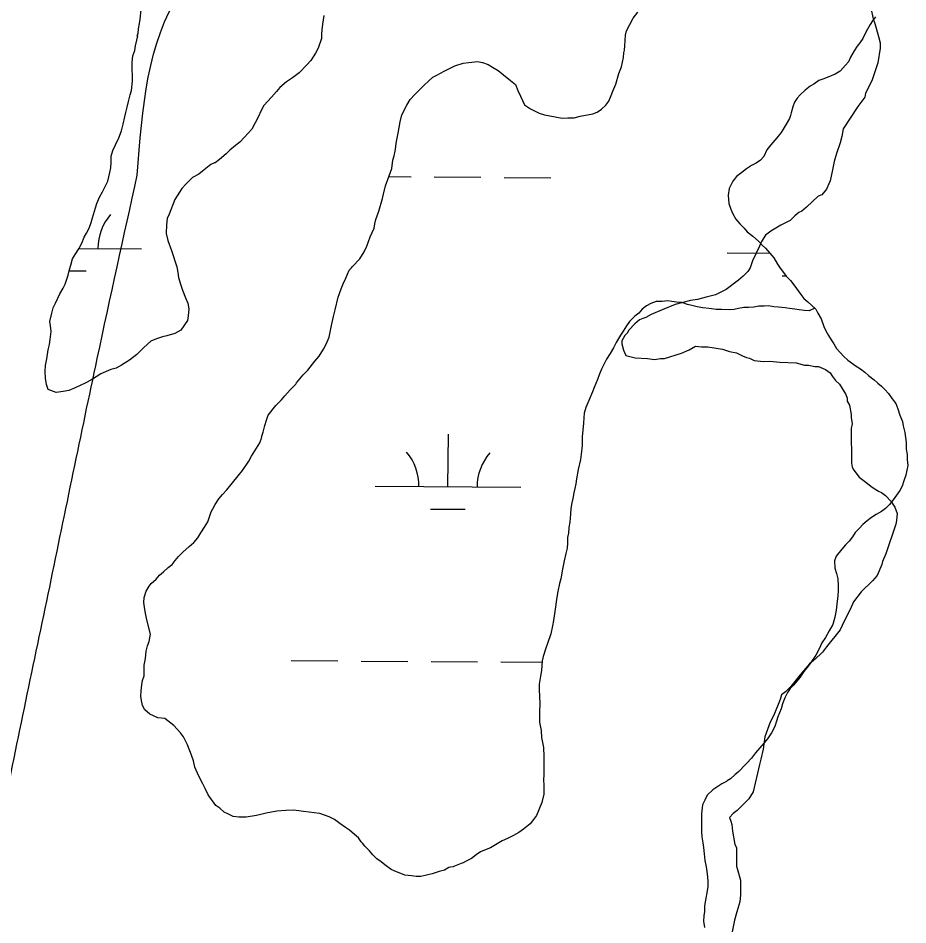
# Model space of a CAD drawing. Extents: x 3172231 to 3210228, y 940198 to 965780.
# Drawn here: x 3185778 to 3186389, y 961121 to 961744 of the extents above; entities that cross this region are included whole.
import ezdxf

# ---------------------------------------------------------------- set-up
doc = ezdxf.new("R2010")
doc.units = 0
for name, color, linetype in [('V-BORW-LINE', 7, 'Continuous'), ('V-SITE-VEGE', 7, 'Continuous'), ('V-TOPO-SHOR', 7, 'Continuous'), ('V-WETL-SWMP', 7, 'Continuous')]:
    doc.layers.add(name, color=color, linetype=linetype)

msp = doc.modelspace()

# ---------------------------------------------------------------- linework, layer by layer
at = {"layer": 'V-BORW-LINE'}
for points in [[(3185859.922, 961635.671), (3185889.609, 961761.113), (3185970.907, 961827.249)], [(3185799.795, 961352.954), (3185832.441, 961509.719), (3185859.922, 961635.671)], [(3185740.142, 961054.743), (3185767.409, 961196.121), (3185799.795, 961352.954)]]:
    msp.add_spline(points, degree=3, dxfattribs=at)
at = {"layer": 'V-SITE-VEGE'}
for points in [[(3186363.551, 961750.439), (3186365.169, 961743.003), (3186366.242, 961739.818), (3186368.929, 961730.795), (3186370.004, 961726.545), (3186370.016, 961722.826), (3186368.454, 961712.723), (3186364.243, 961700.489), (3186360.018, 961691.973), (3186359.496, 961689.311), (3186354.732, 961682.921), (3186344.684, 961667.477), (3186343.64, 961662.16), (3186342.589, 961657.905), (3186339.956, 961650.458), (3186338.379, 961645.137), (3186337.334, 961639.288), (3186335.761, 961631.844), (3186334.709, 961629.716), (3186333.126, 961625.991), (3186329.949, 961622.259), (3186327.295, 961621.19), (3186319.349, 961613.723), (3186316.168, 961611.057), (3186314.044, 961609.987), (3186311.394, 961607.853), (3186308.218, 961604.654), (3186301.851, 961601.445), (3186294.955, 961597.171), (3186291.244, 961594.503), (3186288.6, 961590.243), (3186287.017, 961587.05), (3186282.266, 961576.939), (3186280.687, 961572.151), (3186279.101, 961569.488), (3186275.923, 961566.289), (3186272.742, 961563.623), (3186264.26, 961557.219), (3186256.831, 961553.475), (3186250.46, 961551.859), (3186244.619, 961550.247), (3186239.839, 961549.7), (3186229.218, 961547.007), (3186220.197, 961543.26), (3186212.767, 961540.048), (3186209.054, 961537.91), (3186206.93, 961537.374), (3186204.808, 961536.305), (3186201.628, 961533.636), (3186197.39, 961529.37), (3186196.334, 961527.242), (3186194.744, 961525.643), (3186192.631, 961521.915), (3186192.639, 961519.789), (3186193.714, 961515.542), (3186195.32, 961511.829), (3186201.701, 961510.254), (3186210.207, 961509.748), (3186214.991, 961509.232), (3186219.24, 961509.779), (3186221.899, 961509.787), (3186233.576, 961513.543), (3186238.885, 961515.685), (3186243.126, 961518.358), (3186247.38, 961517.84), (3186251.632, 961517.852), (3186261.732, 961516.289), (3186266.521, 961514.71), (3186271.307, 961513.664), (3186275.564, 961511.55), (3186278.227, 961510.498), (3186280.353, 961509.973), (3186283.546, 961508.388), (3186289.925, 961507.878), (3186294.177, 961507.891), (3186301.087, 961507.383), (3186312.248, 961506.885), (3186318.099, 961505.31), (3186320.756, 961505.318), (3186325.009, 961504.27), (3186327.668, 961504.278), (3186332.458, 961502.166), (3186335.653, 961500.053), (3186337.252, 961497.401), (3186339.388, 961494.751), (3186342.053, 961492.1), (3186346.327, 961485.207), (3186347.398, 961482.553), (3186347.406, 961480.427), (3186349.01, 961477.775), (3186350.091, 961471.401), (3186350.099, 961469.276), (3186350.644, 961465.026), (3186350.122, 961461.835), (3186350.198, 961437.923), (3186350.738, 961435.266), (3186351.807, 961433.145), (3186355.543, 961428.375), (3186359.27, 961425.727), (3186362.467, 961423.083), (3186364.597, 961421.496)], [(3186364.597, 961421.496), (3186368.859, 961418.852), (3186370.989, 961417.795), (3186373.651, 961415.677), (3186377.383, 961411.968), (3186380.053, 961407.727), (3186381.661, 961403.479), (3186381.145, 961398.695), (3186380.623, 961396.037), (3186373.778, 961375.821), (3186371.671, 961370.503), (3186371.145, 961368.373), (3186367.98, 961360.922), (3186364.804, 961357.193), (3186356.856, 961349.728), (3186351.564, 961342.803), (3186349.456, 961337.483), (3186345.229, 961329.5), (3186342.589, 961323.642), (3186333.062, 961311.922), (3186330.418, 961308.192), (3186328.829, 961306.597), (3186324.059, 961302.327), (3186321.409, 961300.193), (3186315.056, 961292.734), (3186308.703, 961284.743), (3186304.996, 961281.011), (3186302.346, 961278.875), (3186301.294, 961275.684), (3186297.077, 961265.043), (3186294.435, 961260.25), (3186290.746, 961250.142), (3186289.71, 961241.636), (3186288.137, 961234.722), (3186287.087, 961230.999), (3186282.894, 961212.387), (3186279.722, 961207.594), (3186271.776, 961199.597), (3186269.126, 961197.463), (3186266.478, 961194.796), (3186267.549, 961192.142), (3186268.087, 961190.02), (3186268.634, 961185.238), (3186270.256, 961176.211), (3186271.325, 961174.087), (3186271.366, 961161.334), (3186274.053, 961151.776), (3186274.088, 961141.679), (3186273.57, 961136.895), (3186271.466, 961129.979), (3186269.892, 961124.13), (3186268.323, 961116.153)]]:
    msp.add_lwpolyline(points, dxfattribs=at)
at = {"layer": 'V-TOPO-SHOR'}
for points in [[(3186366.848, 961744.396), (3186364.82, 961741.743), (3186363.203, 961739.091), (3186361.38, 961735.831), (3186359.559, 961732.568), (3186358.146, 961729.511), (3186356.118, 961726.656), (3186354.091, 961724.206), (3186352.068, 961720.944), (3186349.639, 961716.664), (3186348.223, 961713.606), (3186346.196, 961711.157), (3186342.546, 961707.077), (3186339.093, 961705.029), (3186336.249, 961703.798), (3186331.37, 961701.748), (3186327.913, 961700.72), (3186324.463, 961698.266), (3186321.821, 961696.835), (3186318.37, 961693.974), (3186315.124, 961690.91), (3186312.893, 961688.665), (3186311.273, 961685.811), (3186310.063, 961682.55), (3186308.855, 961678.477), (3186308.453, 961676.646), (3186307.646, 961674.608), (3186305.42, 961670.733), (3186301.98, 961665.023), (3186299.141, 961661.351), (3186294.883, 961656.455), (3186292.247, 961653.19), (3186290.023, 961648.502), (3186287.793, 961646.053), (3186284.95, 961644.009), (3186281.7, 961642.37), (3186278.247, 961640.122), (3186273.983, 961636.851), (3186271.346, 961634.807), (3186268.71, 961631.543), (3186266.285, 961626.447), (3186265.687, 961621.968), (3186266.113, 961616.273), (3186267.551, 961612.41), (3186268.782, 961609.158), (3186270.827, 961605.5), (3186273.689, 961602.254), (3186276.545, 961599.211), (3186278.589, 961596.776), (3186282.464, 961593.735), (3186286.343, 961590.288), (3186288.997, 961587.65), (3186291.242, 961585.622), (3186294.306, 961582.172), (3186296.962, 961578.925), (3186299.418, 961574.659), (3186301.259, 961571.817), (3186303.505, 961568.974), (3186305.549, 961566.334)], [(3186305.549, 961566.334), (3186308.408, 961563.291), (3186311.472, 961559.435), (3186313.721, 961556.389), (3186315.562, 961553.749), (3186317.604, 961551.109), (3186320.258, 961548.676), (3186323.115, 961546.243), (3186325.769, 961543.606), (3186327.203, 961540.966), (3186329.451, 961537.105), (3186331.301, 961531.819), (3186332.734, 961528.772), (3186334.576, 961525.727), (3186336.419, 961522.679), (3186338.258, 961519.837), (3186340.099, 961516.789), (3186344.797, 961511.513), (3186347.859, 961508.673), (3186353.571, 961504.622), (3186356.426, 961502.799), (3186359.485, 961500.366), (3186361.935, 961498.136), (3186365.81, 961495.097), (3186368.464, 961492.864), (3186370.911, 961490.839), (3186373.158, 961488.607), (3186375.812, 961485.766), (3186378.266, 961482.11), (3186380.717, 961478.862), (3186382.155, 961475.204), (3186383.592, 961470.934), (3186385.235, 961466.666), (3186385.853, 961463.617), (3186386.888, 961458.939), (3186387.926, 961452.226), (3186387.94, 961447.544), (3186388.563, 961443.884), (3186388.573, 961440.425), (3186388.995, 961436.356), (3186388.395, 961433.098), (3186387.59, 961429.636), (3186386.179, 961425.766), (3186385.173, 961422.098), (3186383.553, 961419.245), (3186381.123, 961415.98), (3186378.894, 961412.718), (3186376.461, 961409.656), (3186373.621, 961406.797), (3186370.983, 961404.755), (3186367.325, 961402.707), (3186364.077, 961400.663), (3186361.032, 961398.415), (3186358.189, 961395.761), (3186355.756, 961393.309), (3186352.915, 961390.452), (3186350.892, 961387.392), (3186348.662, 961384.333), (3186346.227, 961381.883), (3186343.591, 961379.026), (3186339.741, 961374.13), (3186338.733, 961370.869), (3186338.749, 961365.784), (3186339.98, 961362.327), (3186340.808, 961358.665), (3186341.027, 961353.783), (3186341.037, 961350.526), (3186340.844, 961346.862), (3186340.253, 961341.163), (3186339.857, 961337.091), (3186338.856, 961332.205), (3186337.449, 961327.112), (3186335.02, 961322.831), (3186332.388, 961318.344), (3186329.957, 961314.674), (3186328.139, 961310.599), (3186325.712, 961306.113), (3186322.472, 961301.016), (3186320.647, 961298.569), (3186317.608, 961294.894), (3186315.783, 961292.242), (3186314.972, 961291.02), (3186313.758, 961289.387), (3186310.514, 961285.511), (3186308.079, 961283.266), (3186306.459, 961280.614), (3186304.435, 961276.944), (3186303.024, 961272.665), (3186302.019, 961269.202), (3186299.796, 961263.904), (3186298.789, 961260.849), (3186297.578, 961257.183), (3186295.354, 961252.9), (3186292.518, 961248.823), (3186290.29, 961245.966), (3186287.246, 961242.496), (3186284.41, 961239.027), (3186281.571, 961235.56), (3186278.53, 961232.09), (3186276.095, 961229.639), (3186274.27, 961227.599)], [(3186274.27, 961227.599), (3186273.054, 961226.375), (3186271.43, 961224.945), (3186270.414, 961224.331), (3186267.168, 961221.269), (3186264.933, 961219.835), (3186264.528, 961219.428), (3186261.278, 961217.789), (3186254.982, 961213.699), (3186251.128, 961210.023), (3186249.51, 961206.558), (3186247.892, 961203.298), (3186247.3, 961197.191), (3186247.318, 961191.901), (3186247.331, 961188.034), (3186247.341, 961184.98), (3186247.554, 961181.521), (3186248.179, 961177.249), (3186248.594, 961174.2), (3186249.219, 961169.725), (3186249.641, 961165.248), (3186250.468, 961160.773), (3186251.095, 961156.095), (3186251.722, 961151.008), (3186251.734, 961147.346), (3186251.132, 961144.291), (3186250.134, 961137.981), (3186249.334, 961134.11), (3186249.346, 961130.243), (3186248.949, 961127.19), (3186248.756, 961123.526), (3186249.381, 961119.256)]]:
    msp.add_lwpolyline(points, dxfattribs=at)
at = {"layer": 'V-WETL-SWMP'}
for p, q in [((3186032.657, 961634.682), (3186047.863, 961634.578)), ((3186063.863, 961634.469), (3186095.862, 961634.252)), ((3186111.862, 961634.143), (3186143.861, 961633.925)), ((3185819.895, 961585.389), (3185862.93, 961585.096)), ((3186264.828, 961582.358), (3186294.318, 961582.157)), ((3185813.254, 961570.002), (3185824.826, 961569.924)), ((3186302.722, 961566.669), (3186305.304, 961566.651)), ((3186073.259, 961421.797), (3186073.504, 961457.796)), ((3186023.26, 961422.137), (3186123.258, 961421.456)), ((3186061.154, 961406.448), (3186085.154, 961406.284)), ((3185965.6, 961302.456), (3185997.6, 961302.238)), ((3186013.599, 961302.129), (3186045.598, 961301.911)), ((3186061.598, 961301.802), (3186093.597, 961301.584)), ((3186109.597, 961301.475), (3186137.893, 961301.283))]:
    msp.add_line(p, q, dxfattribs=at)
for points in [[(3185880.077, 961601.685), (3185879.797, 961595.701), (3185881.008, 961590.919), (3185883.423, 961584.047), (3185887.049, 961572.693), (3185887.659, 961568.806), (3185888.268, 961565.518), (3185889.781, 961560.139), (3185890.988, 961556.852), (3185893.099, 961551.475), (3185894.606, 961547.89), (3185895.216, 961544.004), (3185894.932, 961539.217), (3185894.345, 961535.925), (3185889.879, 961529.33), (3185885.699, 961526.924), (3185880.32, 961525.411), (3185877.33, 961524.804), (3185873.148, 961523.295), (3185869.264, 961521.787), (3185864.492, 961517.285), (3185859.722, 961512.484), (3185854.649, 961508.579), (3185848.977, 961505.271), (3185845.394, 961503.166), (3185841.808, 961502.257), (3185834.938, 961499.244), (3185831.654, 961497.14), (3185828.071, 961495.034), (3185824.19, 961492.928), (3185821.203, 961491.423), (3185817.321, 961489.616), (3185812.84, 961487.807), (3185808.953, 961487.196), (3185804.169, 961486.583), (3185798.779, 961488.66), (3185797.572, 961491.946), (3185796.959, 961496.431), (3185796.646, 961500.917), (3185796.932, 961505.105), (3185797.815, 961509.595), (3185798.692, 961515.879), (3185799.578, 961519.471), (3185800.166, 961522.763), (3185800.746, 961528.448), (3185800.434, 961532.336), (3185799.826, 961535.325), (3185801.304, 961541.013), (3185802.19, 961544.605), (3185803.675, 961547.9), (3185806.646, 961554.191), (3185809.026, 961558.087), (3185810.513, 961560.783), (3185812.587, 961567.071), (3185813.472, 961570.963), (3185814.36, 961573.957), (3185815.543, 961578.148), (3185817.328, 961581.145), (3185819.709, 961585.041), (3185821.79, 961588.936), (3185823.571, 961593.129), (3185825.058, 961595.826), (3185826.842, 961599.421), (3185828.325, 961603.314), (3185829.213, 961606.308), (3185831.284, 961613.195), (3185832.172, 961616.189), (3185833.953, 961620.681), (3185836.035, 961624.277), (3185838.115, 961628.471), (3185839.601, 961631.467), (3185841.078, 961637.454), (3185841.666, 961640.746), (3185841.952, 961644.636), (3185841.939, 961648.823), (3185843.123, 961652.715), (3185844.905, 961656.609), (3185847.283, 961661.403), (3185849.062, 961666.194), (3185850.245, 961670.685), (3185851.425, 961675.774), (3185852.014, 961678.767), (3185852.899, 961682.359), (3185853.784, 961686.25), (3185854.967, 961690.741), (3185855.854, 961693.734), (3185856.731, 961700.318), (3185856.717, 961704.505), (3185856.408, 961707.795), (3185856.391, 961713.179), (3185856.975, 961717.667), (3185858.16, 961721.26), (3185858.747, 961724.552), (3185859.632, 961728.444), (3185860.221, 961731.437), (3185859.923, 961731.137), (3185860.514, 961733.232), (3185860.804, 961736.224), (3185861.391, 961739.816), (3185861.979, 961742.809), (3185862.558, 961749.092)], [(3186096.891, 961713.159), (3186100.784, 961711.676), (3186103.781, 961709.89), (3186107.677, 961707.51), (3186111.276, 961704.53), (3186116.074, 961700.657), (3186119.672, 961697.976), (3186121.181, 961693.794), (3186122.988, 961689.911), (3186125.699, 961683.937), (3186129.895, 961681.259), (3186135.887, 961678.287), (3186139.48, 961677.102), (3186143.071, 961676.515), (3186151.751, 961674.748), (3186155.639, 961675.059), (3186159.826, 961675.073), (3186164.01, 961676.282), (3186172.679, 961677.806), (3186175.667, 961679.012), (3186178.651, 961681.115), (3186181.634, 961683.816), (3186183.719, 961686.515), (3186185.202, 961690.408), (3186186.389, 961693.403), (3186188.467, 961698.196), (3186190.538, 961705.381), (3186192.318, 961710.172), (3186193.793, 961716.459), (3186194.082, 961719.75), (3186194.375, 961721.545), (3186194.665, 961724.537), (3186194.953, 961728.128), (3186195.24, 961731.718), (3186195.829, 961734.711), (3186200.288, 961743.399), (3186203.565, 961747.597)], [(3185987.898, 961745.304), (3185987.02, 961739.318), (3185986.733, 961735.429), (3185986.444, 961732.437), (3185986.453, 961729.446), (3185984.081, 961722.858), (3185982.297, 961719.562), (3185979.023, 961714.467), (3185976.341, 961711.467), (3185970.974, 961706.066), (3185966.499, 961702.462), (3185962.32, 961699.757), (3185957.845, 961695.854), (3185955.461, 961693.154), (3185952.183, 961689.255), (3185946.817, 961683.555), (3185944.736, 961679.66), (3185943.252, 961676.066), (3185940.873, 961671.572), (3185938.494, 961667.377), (3185933.427, 961661.677), (3185930.446, 961658.378), (3185927.463, 961655.975), (3185923.584, 961652.972), (3185920.901, 961650.271), (3185916.426, 961646.368), (3185913.442, 961644.265), (3185912.844, 961644.263), (3185910.455, 961643.059), (3185904.786, 961638.554), (3185902.1, 961636.452), (3185897.92, 961634.046), (3185893.447, 961629.844), (3185890.466, 961626.544), (3185885.705, 961619.051), (3185881.848, 961608.869), (3185880.362, 961605.873), (3185880.077, 961601.685)], [(3186364.821, 961741.743), (3186363.202, 961739.092), (3186361.38, 961735.83), (3186359.559, 961732.568), (3186358.145, 961729.511), (3186356.119, 961726.656), (3186354.091, 961724.207), (3186352.067, 961720.944), (3186349.638, 961716.663), (3186348.223, 961713.606), (3186346.196, 961711.157), (3186342.546, 961707.076), (3186339.093, 961705.03), (3186336.248, 961703.799), (3186331.37, 961701.749), (3186327.914, 961700.72), (3186324.462, 961698.267), (3186321.821, 961696.834), (3186318.37, 961693.974), (3186315.124, 961690.911), (3186312.893, 961688.666), (3186311.274, 961685.811), (3186310.063, 961682.551), (3186308.855, 961678.477), (3186308.454, 961676.645), (3186307.646, 961674.607), (3186305.42, 961670.733), (3186301.979, 961665.024), (3186299.141, 961661.352), (3186294.883, 961656.454), (3186292.248, 961653.19), (3186290.024, 961648.502), (3186287.793, 961646.053), (3186284.951, 961644.009), (3186281.7, 961642.37), (3186278.248, 961640.121), (3186273.984, 961636.851), (3186271.345, 961634.807), (3186268.71, 961631.543), (3186266.284, 961626.448), (3186265.688, 961621.968), (3186266.113, 961616.272), (3186267.55, 961612.41), (3186268.781, 961609.157), (3186270.828, 961605.501), (3186273.688, 961602.254), (3186276.546, 961599.21), (3186278.589, 961596.775), (3186282.465, 961593.734), (3186286.343, 961590.287), (3186288.997, 961587.65), (3186291.242, 961585.622), (3186294.306, 961582.172), (3186296.962, 961578.925), (3186299.417, 961574.659), (3186301.258, 961571.816), (3186303.506, 961568.974), (3186305.549, 961566.335), (3186308.408, 961563.291), (3186311.473, 961559.434), (3186313.721, 961556.389), (3186315.561, 961553.749), (3186317.604, 961551.11), (3186320.258, 961548.676), (3186323.115, 961546.243), (3186325.069, 961544.302)], [(3186366.848, 961744.395), (3186364.821, 961741.743)], [(3185866.596, 961330.457), (3185865.381, 961336.136), (3185864.774, 961339.125), (3185864.464, 961342.414), (3185864.753, 961345.706), (3185865.935, 961350.196), (3185868.018, 961353.493), (3185869.508, 961355.292), (3185872.789, 961358.294), (3185875.173, 961360.994), (3185877.857, 961363.395), (3185881.138, 961366.397), (3185883.823, 961368.499), (3185885.909, 961371.198), (3185888.293, 961373.897), (3185891.274, 961376.898), (3185895.45, 961380.8), (3185898.731, 961383.502), (3185901.413, 961386.801), (3185903.496, 961390.098), (3185906.176, 961393.995), (3185908.258, 961397.591), (3185910.629, 961404.478), (3185911.819, 961406.576), (3185913.305, 961409.572), (3185915.984, 961413.469), (3185918.368, 961416.467), (3185921.348, 961419.767), (3185925.222, 961424.565), (3185929.095, 961429.363), (3185932.074, 961432.962), (3185936.541, 961439.258), (3185938.324, 961442.853), (3185940.706, 961446.45), (3185943.979, 961451.844), (3185945.165, 961455.138), (3185945.463, 961455.438), (3185945.163, 961455.737), (3185946.348, 961459.33), (3185947.53, 961463.82), (3185948.715, 961467.413), (3185949.9, 961471.006), (3185954.964, 961477.603), (3185958.84, 961481.504), (3185961.224, 961484.204), (3185964.8, 961488.403), (3185968.676, 961492.303), (3185969.272, 961493.203), (3185973.741, 961498.601), (3185975.828, 961500.701), (3185977.021, 961501.902), (3185981.788, 961507.899), (3185984.767, 961511.498), (3185987.743, 961516.293), (3185989.527, 961519.589), (3185991.606, 961524.382), (3185993.375, 961532.463), (3185994.551, 961538.748), (3185995.734, 961543.239), (3185997.8, 961551.92), (3185999.875, 961557.61), (3186001.359, 961561.204), (3186003.142, 961565.098), (3186005.517, 961570.489), (3186007.008, 961571.99), (3186007.604, 961572.889), (3186012.671, 961578.289), (3186015.647, 961583.084), (3186017.429, 961586.979), (3186019.802, 961593.268), (3186022.475, 961599.258), (3186023.064, 961602.251), (3186023.653, 961605.244), (3186025.728, 961610.934), (3186028.393, 961619.617), (3186028.981, 961622.61), (3186030.459, 961628.298), (3186032.83, 961635.185), (3186034.608, 961640.276), (3186035.488, 961645.962), (3186036.375, 961648.956), (3186036.963, 961652.248), (3186037.839, 961658.831), (3186039.018, 961664.518), (3186040.489, 961672.3), (3186041.67, 961677.089), (3186044.939, 961683.68), (3186047.32, 961687.576), (3186050.598, 961691.176), (3186052.984, 961693.576), (3186056.561, 961697.177), (3186060.14, 961700.479), (3186062.825, 961702.88), (3186065.512, 961704.384), (3186070.588, 961707.093), (3186073.874, 961708.599), (3186078.055, 961710.706), (3186083.732, 961712.519), (3186087.619, 961713.129), (3186093.599, 961713.746), (3186096.891, 961713.159)], [(3186325.069, 961544.302), (3186321.172, 961542.481), (3186317.881, 961542.77), (3186314.289, 961543.356), (3186311.297, 961543.646), (3186307.706, 961544.233), (3186304.714, 961544.522), (3186300.225, 961545.106), (3186296.934, 961545.395), (3186293.343, 961545.982), (3186290.353, 961545.673), (3186286.764, 961545.662), (3186283.176, 961545.052), (3186279.588, 961544.741), (3186276.298, 961544.731), (3186272.71, 961544.121), (3186269.721, 961543.513), (3186266.731, 961543.205), (3186261.047, 961543.486), (3186257.457, 961543.474), (3186252.67, 961544.057), (3186248.181, 961544.641), (3186244.291, 961545.227), (3186240.699, 961546.113), (3186237.705, 961547.001), (3186233.812, 961548.185), (3186231.719, 961548.178), (3186226.93, 961549.06), (3186223.938, 961549.35), (3186220.35, 961549.039), (3186216.162, 961549.026), (3186212.577, 961547.519), (3186209.591, 961546.014), (3186206.608, 961543.612), (3186204.223, 961540.912), (3186201.538, 961538.81), (3186197.96, 961535.209), (3186195.876, 961532.211), (3186193.494, 961528.614), (3186191.708, 961525.916), (3186188.733, 961520.822), (3186186.95, 961517.227), (3186184.57, 961513.331), (3186182.189, 961509.435), (3186180.405, 961506.139), (3186178.622, 961502.544), (3186177.139, 961498.651), (3186175.953, 961495.357), (3186173.577, 961489.965), (3186172.39, 961486.97), (3186170.016, 961480.98), (3186167.938, 961476.188), (3186166.754, 961472.295), (3186166.465, 961469.004), (3186166.177, 961465.414), (3186165.309, 961456.139), (3186165.328, 961450.156), (3186164.749, 961444.172), (3186164.163, 961440.581), (3186162.689, 961433.697), (3186161.513, 961427.113), (3186160.926, 961423.82), (3186160.338, 961420.528), (3186159.749, 961417.535), (3186158.864, 961413.644), (3186158.276, 961410.651), (3186157.69, 961406.761), (3186157.403, 961402.871), (3186156.822, 961397.485), (3186156.235, 961393.894), (3186155.948, 961390.005), (3186155.36, 961387.012), (3186155.372, 961383.123), (3186155.084, 961379.533), (3186154.199, 961375.941), (3186153.018, 961370.852), (3186151.84, 961365.165), (3186150.664, 961358.581), (3186149.778, 961355.288), (3186148.598, 961349.9), (3186148.012, 961346.01), (3186146.548, 961336.134), (3186145.671, 961329.85), (3186145.084, 961326.259), (3186143.905, 961320.871), (3186141.533, 961314.283), (3186140.347, 961310.989), (3186138.571, 961305.3), (3186137.982, 961302.307), (3186137.405, 961295.725), (3186136.819, 961291.834), (3186135.94, 961286.148), (3186135.951, 961282.559), (3186136.281, 961272.989), (3186136, 961267.304), (3186136.022, 961260.126), (3186137.237, 961254.447), (3186137.551, 961249.662), (3186138.77, 961242.786), (3186139.089, 961236.506), (3186139.116, 961227.831)], [(3186139.116, 961227.831), (3186139.128, 961224.242), (3186138.841, 961220.353), (3186139.151, 961217.063), (3186139.171, 961210.782), (3186137.693, 961205.094), (3186134.133, 961196.109), (3186132.047, 961193.411), (3186129.664, 961190.412), (3186125.189, 961186.808), (3186121.906, 961184.405), (3186118.323, 961182.3), (3186114.143, 961180.193), (3186110.558, 961178.686), (3186105.781, 961175.978), (3186102.497, 961173.874), (3186099.51, 961172.668), (3186095.626, 961171.16), (3186092.642, 961169.057), (3186089.359, 961166.654), (3186085.776, 961164.848), (3186083.686, 961163.644), (3186082.192, 961163.041), (3186077.711, 961161.233), (3186076.815, 961160.931), (3186075.021, 961160.626), (3186073.826, 961160.323), (3186070.84, 961158.519), (3186067.254, 961157.61), (3186062.473, 961156.099), (3186054.701, 961154.28), (3186051.411, 961154.269), (3186048.12, 961154.558), (3186043.632, 961155.142), (3186040.936, 961156.33), (3186037.941, 961157.516), (3186034.347, 961159.001), (3186029.85, 961162.276), (3186027.45, 961164.363), (3186024.452, 961166.447), (3186021.752, 961169.13), (3186019.35, 961171.815), (3186016.049, 961175.094), (3186014.547, 961177.183), (3186013.647, 961178.078), (3186011.844, 961180.764), (3186009.144, 961183.149), (3186005.545, 961186.128), (3186002.848, 961187.914), (3185998.951, 961190.594), (3185995.353, 961193.274), (3185991.758, 961195.058), (3185988.464, 961196.244), (3185985.17, 961197.43), (3185981.279, 961198.015), (3185977.988, 961198.304), (3185974.098, 961198.89), (3185970.807, 961199.179), (3185967.215, 961199.765), (3185961.832, 961199.449), (3185955.851, 961199.131), (3185948.378, 961197.612), (3185944.792, 961196.703), (3185941.802, 961196.095), (3185934.627, 961194.876), (3185929.543, 961194.86), (3185925.652, 961195.445), (3185922.656, 961196.931), (3185919.661, 961198.417), (3185916.661, 961201.1), (3185913.963, 961202.886), (3185908.555, 961210.347), (3185906.448, 961214.527), (3185904.942, 961217.813), (3185902.233, 961223.188), (3185899.522, 961229.162), (3185898.61, 961233.646), (3185897.102, 961237.529), (3185894.388, 961244.7), (3185891.678, 961250.075), (3185889.576, 961252.76), (3185885.073, 961257.831), (3185878.777, 961262.597), (3185873.989, 961263.18), (3185868.597, 961265.555), (3185864.998, 961268.535), (3185863.493, 961271.521), (3185862.884, 961275.109), (3185862.276, 961278.098), (3185862.564, 961281.688), (3185863.149, 961285.878), (3185863.438, 961288.87), (3185864.625, 961291.865), (3185864.612, 961296.052), (3185864.601, 961299.342), (3185865.484, 961303.832), (3185866.066, 961308.919), (3185866.952, 961312.511), (3185868.139, 961315.506), (3185869.02, 961320.594), (3185866.596, 961330.457)]]:
    msp.add_lwpolyline(points, dxfattribs=at)
for centre, start, end in [((3185868.176, 961585.535), 138.838163, 180.381821), ((3186018.021, 961422.647), 358.838164, 40.381823), ((3186128.504, 961421.895), 138.838163, 180.381822)]:
    msp.add_arc(centre, 35.246, start, end, dxfattribs=at)

doc.saveas('drawing.dxf')
